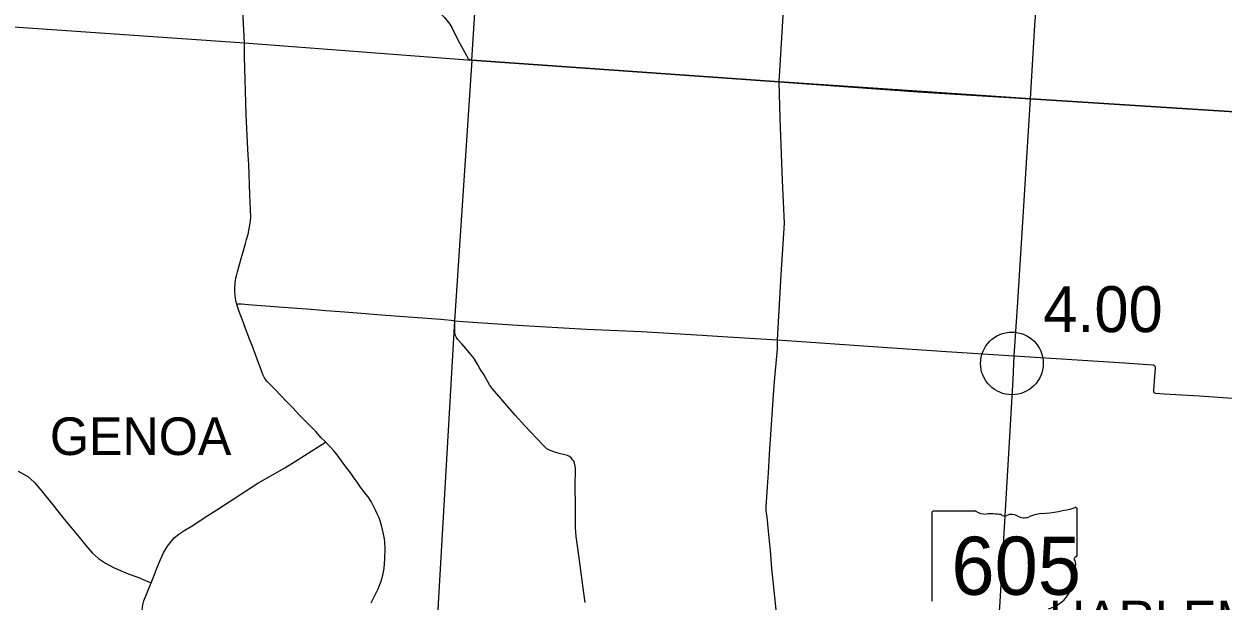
# Model space of a CAD drawing. Extents: x 1659811 to 1934326, y 644115 to 934867.
# Drawn here: x 1859282 to 1888004, y 790558 to 804378 of the extents above; entities that cross this region are included whole.
import ezdxf

# ---------------------------------------------------------------- set-up
doc = ezdxf.new("R2010")
doc.units = 0
for name, color, linetype in [('Default', 7, 'Continuous'), ('GM_X_County_Road', 7, 'Continuous'), ('GM_X_State_Route', 7, 'Continuous'), ('GM_X_State_Shield', 7, 'Continuous'), ('GM_X_Township', 7, 'Continuous'), ('GM_X_Township_Road', 7, 'Continuous'), ('GM_X_Township_Text', 7, 'Continuous')]:
    doc.layers.add(name, color=color, linetype=linetype)

msp = doc.modelspace()

# ---------------------------------------------------------------- linework, layer by layer
at = {"layer": 'Default'}
msp.add_circle((1882946, 796248), 750, dxfattribs=at)
at = {"layer": 'GM_X_County_Road'}
for points in [[(1867396, 808359), (1867578, 807822), (1867722, 807411), (1867905, 806886), (1867988, 806661), (1868047, 806496), (1868091, 806398), (1868141, 806295), (1868218, 806162), (1868595, 805529), (1868820, 805149), (1868910, 805003), (1868961, 804924), (1869020, 804860), (1869146, 804736), (1869355, 804533), (1869481, 804376), (1869529, 804297), (1869678, 803996), (1869885, 803620), (1869914, 803562), (1869930, 803545)], [(1864561, 803891), (1864561, 803926), (1864503, 805153), (1864476, 805850), (1864464, 806156), (1864453, 806381), (1864432, 806497), (1864406, 806587), (1864383, 806653), (1864335, 806753), (1864289, 806830), (1864225, 806905), (1864168, 806969), (1864116, 807017), (1864089, 807036), (1863994, 807108), (1863927, 807149)], [(1877369, 802994), (1877508, 805242), (1877600, 806419), (1877627, 806773)], [(1864668, 796879), (1864590, 797083), (1864513, 797287), (1864422, 797530), (1864380, 797664), (1864367, 797719), (1864351, 797802), (1864341, 797885), (1864336, 797962), (1864335, 798045), (1864343, 798179), (1864359, 798293), (1864372, 798348), (1864397, 798443), (1864431, 798566), (1864503, 798820), (1864532, 798925), (1864588, 799118), (1864615, 799218), (1864650, 799343), (1864671, 799432), (1864694, 799556), (1864707, 799664), (1864713, 799761), (1864693, 800283), (1864667, 801023), (1864657, 801114), (1864648, 801383), (1864604, 802208), (1864568, 803602), (1864561, 803891)], [(1869930, 803545), (1869936, 803538), (1870008, 803514), (1877369, 802994)], [(1877332, 796811), (1877420, 798367), (1877499, 799608), (1877454, 800633), (1877398, 802125), (1877369, 802994)], [(1869596, 797271), (1869264, 797299), (1868606, 797350), (1867949, 797398), (1867262, 797449), (1866957, 797476), (1866512, 797510), (1866160, 797537), (1865389, 797594), (1864651, 797652), (1864490, 797665), (1864412, 797670), (1864397, 797669), (1864380, 797664)], [(1872512, 792112), (1872490, 792299), (1872490, 792441), (1872490, 792557), (1872490, 792879), (1872488, 793281), (1872492, 793732), (1872489, 793791), (1872473, 793859), (1872454, 793904), (1872424, 793943), (1872389, 793984), (1872352, 794016), (1872303, 794045), (1872239, 794060), (1872103, 794090), (1871997, 794120), (1871888, 794161), (1871806, 794204), (1871722, 794290), (1871282, 794757), (1871051, 795010), (1870503, 795638), (1870435, 795737), (1870300, 795980), (1870212, 796114), (1870156, 796211), (1870067, 796366), (1869918, 796549), (1869770, 796721), (1869677, 796824), (1869643, 796870), (1869617, 796918), (1869609, 796940), (1869604, 796966), (1869603, 796991), (1869604, 797040), (1869606, 797200), (1869596, 797271)], [(1869596, 797271), (1869794, 797255), (1871103, 797168), (1872753, 797073), (1874071, 797014), (1875527, 796924), (1876143, 796885), (1877332, 796811)], [(1866503, 794368), (1866405, 794466), (1866272, 794620), (1866088, 794799), (1865870, 795027), (1865711, 795195), (1865579, 795328), (1865290, 795631), (1865178, 795747), (1865101, 795824), (1865042, 795902), (1865004, 795980), (1864969, 796070), (1864868, 796347), (1864745, 796675), (1864687, 796830), (1864668, 796879)], [(1877401, 789284), (1877390, 789464), (1877348, 789877), (1877267, 790662), (1877198, 791335), (1877163, 791768), (1877144, 791994), (1877118, 792235), (1877082, 792567), (1877064, 792727), (1877062, 792815), (1877091, 793291), (1877116, 793631), (1877141, 794076), (1877219, 795256), (1877251, 795728), (1877331, 796597), (1877332, 796811)], [(1877332, 796811), (1879735, 796644), (1881379, 796538), (1883003, 796429), (1885646, 796260), (1886199, 796226), (1886342, 796212), (1886365, 796195), (1886376, 796165), (1886375, 796124), (1886362, 795947), (1886335, 795601), (1886339, 795571), (1886347, 795554), (1886359, 795544), (1886386, 795534), (1886593, 795523), (1887442, 795472), (1888679, 795387)], [(1862331, 790993), (1862331, 790993), (1862425, 791233), (1862464, 791347), (1862553, 791556), (1862621, 791712), (1862718, 791870), (1862878, 792073), (1862988, 792163), (1863137, 792257), (1863326, 792369), (1863622, 792566), (1863901, 792746), (1864887, 793380), (1865528, 793748), (1865763, 793892), (1866421, 794305), (1866453, 794326), (1866503, 794368)], [(1867241, 793436), (1867175, 793524), (1867110, 793619), (1866968, 793805), (1866845, 793974), (1866805, 794027), (1866710, 794146), (1866624, 794245), (1866569, 794300), (1866503, 794368)], [(1867596, 790512), (1867641, 790592), (1867690, 790690), (1867763, 790847), (1867804, 790955), (1867838, 791037), (1867877, 791180), (1867910, 791333), (1867929, 791569), (1867933, 791826), (1867927, 791967), (1867917, 792047), (1867886, 792196), (1867849, 792363), (1867813, 792478), (1867788, 792552), (1867745, 792648), (1867704, 792736), (1867647, 792848), (1867599, 792941), (1867524, 793055), (1867442, 793157), (1867330, 793312), (1867263, 793407), (1867241, 793436)], [(1872727, 790526), (1872666, 790930), (1872604, 791411), (1872559, 791766), (1872513, 792107), (1872512, 792112)], [(1862860, 787938), (1862891, 788070), (1862911, 788154), (1862924, 788278), (1862924, 788410), (1862919, 788484), (1862909, 788555), (1862881, 788678), (1862846, 788780), (1862782, 788915), (1862621, 789214), (1862525, 789400), (1862401, 789615), (1862280, 789828), (1862168, 790041), (1862129, 790158), (1862118, 790274), (1862114, 790336), (1862129, 790467), (1862155, 790566), (1862331, 790993)]]:
    msp.add_lwpolyline(points, dxfattribs=at)
at = {"layer": 'GM_X_State_Route'}
for points in [[(1882720, 791504), (1882978, 795867), (1883003, 796429), (1883088, 797714), (1883392, 802588), (1883500, 804351), (1883543, 804938), (1883588, 805754), (1883679, 807097), (1883681, 807137)], [(1882488, 787572), (1882536, 788409), (1882544, 788490), (1882567, 788975), (1882584, 789282), (1882631, 789981), (1882641, 790234), (1882655, 790407), (1882720, 791504)]]:
    msp.add_lwpolyline(points, dxfattribs=at)
at = {"layer": 'GM_X_State_Shield'}
for p, q in [((1884509, 791655), (1884509, 792760)), ((1884509, 791655), (1884509, 792760)), ((1881028, 792671), (1881028, 790558)), ((1881028, 792671), (1881028, 790558)), ((1882082, 792708), (1881063, 792708)), ((1882082, 792708), (1881063, 792708)), ((1884508, 791655), (1884509, 791655)), ((1884508, 791655), (1884509, 791655))]:
    msp.add_line(p, q, dxfattribs=at)
for centre, major_axis, start_param, end_param in [((1883269, 795589), (3691, 0), 4.814394, 5.042369), ((1883269, 795589), (3691, 0), 4.814394, 5.042369), ((1884470, 792765), (38.7, 0), 6.141152, 7.989035), ((1884470, 792765), (38.7, 0), 6.141152, 7.989035), ((1881068, 792676), (40.3, 0), 1.712693, 3.28349), ((1881068, 792676), (40.3, 0), 1.712693, 3.28349), ((1882325, 792953), (391, 0), 4.042523, 4.731795), ((1882325, 792953), (391, 0), 4.042523, 4.731795), ((1882454, 791521), (1404, 0), 1.404758, 1.657858), ((1882454, 791521), (1404, 0), 1.404758, 1.657858), ((1882773, 792687), (113, 0), 3.836095, 5.185415), ((1882773, 792687), (113, 0), 3.836095, 5.185415), ((1882939, 792443), (235, 0), 0.950623, 2.079405), ((1882939, 792443), (235, 0), 0.950623, 2.079405), ((1883241, 792778), (282, 0), 4.081561, 5.145723), ((1883241, 792778), (282, 0), 4.081561, 5.145723), ((1883740, 792062), (743, 0), 1.699011, 2.107814), ((1883740, 792062), (743, 0), 1.699011, 2.107814), ((1884500, 791574), (60, 0), 1.883978, 3.671073), ((1884500, 791574), (60, 0), 1.883978, 3.671073), ((1884468, 791650), (41.5, 0), 5.05454, 6.418171), ((1884468, 791650), (41.5, 0), 5.05454, 6.418171), ((1884648, 791192), (262, 0), 2.387724, 3.262537), ((1884648, 791192), (262, 0), 2.387724, 3.262537), ((1884118, 791434), (360, 0), 5.934695, 6.695948), ((1884118, 791434), (360, 0), 5.934695, 6.695948), ((1883476, 791051), (923, 0), 5.101752, 6.440018), ((1883476, 791051), (923, 0), 5.101752, 6.440018)]:
    msp.add_ellipse(centre, major_axis=major_axis, ratio=0.8, start_param=start_param, end_param=end_param, dxfattribs=at)
at = {"layer": 'GM_X_Township'}
for points in [[(1891165, 802089), (1883392, 802588), (1877369, 802994), (1870008, 803514), (1870309, 808163), (1870779, 814239), (1870903, 816053), (1870933, 816495), (1870943, 816996), (1871003, 817857), (1871065, 818497), (1871124, 819057), (1871199, 820179), (1871965, 831096), (1873866, 830983), (1874715, 830911), (1874782, 830900), (1876113, 830808), (1881808, 830417), (1885186, 830186), (1888609, 830001)], [(1858107, 804378), (1864561, 803926), (1870008, 803514), (1869596, 797271), (1869163, 789806)]]:
    msp.add_lwpolyline(points, dxfattribs=at)
at = {"layer": 'GM_X_Township_Road'}
for points in [[(1877369, 802994), (1880691, 802757), (1883392, 802588)], [(1883392, 802588), (1891165, 802089)], [(1859146, 793672), (1859290, 793592), (1859376, 793539), (1859523, 793403), (1859714, 793187), (1859975, 792860), (1860182, 792601), (1860283, 792472), (1860603, 792087), (1860762, 791885), (1860922, 791702), (1861069, 791579), (1861235, 791461), (1861427, 791357), (1861779, 791208), (1862012, 791128), (1862197, 791047), (1862331, 790993)]]:
    msp.add_lwpolyline(points, dxfattribs=at)

# ---------------------------------------------------------------- texts
at = {"layer": 'Default'}
msp.add_text('4.00', height=1100, dxfattribs=at).set_placement((1883696, 796998))
at = {"layer": 'GM_X_State_Shield'}
msp.add_text('605', height=1392.2, dxfattribs=at).set_placement((1881497, 790707))
msp.add_text('605', height=1392.2, dxfattribs=at).set_placement((1881497, 790707))
at = {"layer": 'GM_X_Township_Text'}
for s, p in [('GENOA', (1859903, 794055)), ('HARLEM', (1883833, 789665))]:
    msp.add_text(s, height=900, rotation=0, dxfattribs=at).set_placement(p)

doc.saveas('drawing.dxf')
